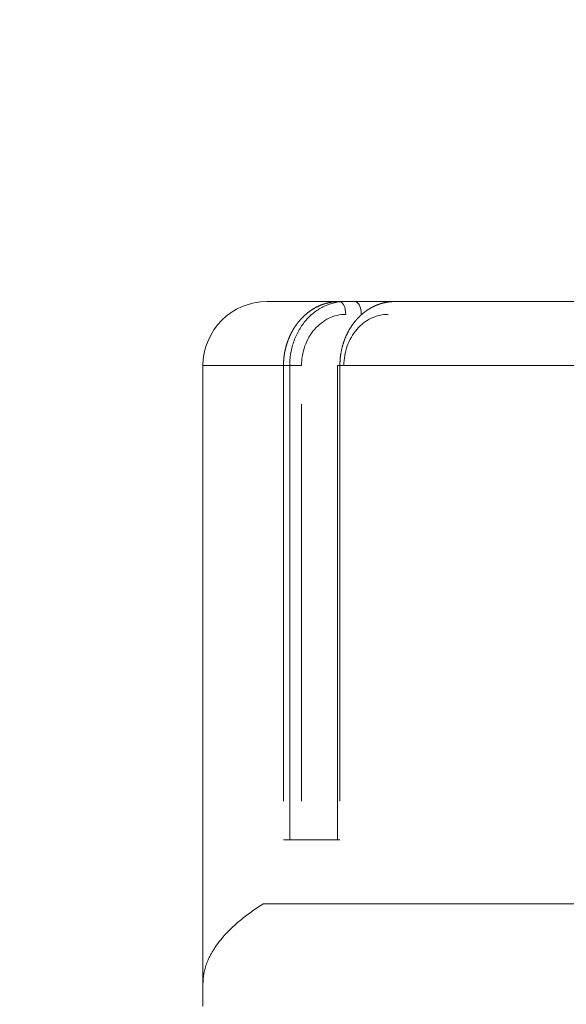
# Model space of a CAD drawing. Header units: millimetres. Extents: x 25069 to 61396, y 8621 to 21558.
# Tile 554 of 656: x 58092 to 58134, y 15455 to 15532. Entities that reach past the tile are written whole.
import ezdxf

# ---------------------------------------------------------------- set-up
doc = ezdxf.new("R2010")
doc.units = ezdxf.units.MM
doc.layers.add('10', color=7, linetype='Continuous')
doc.layers.add('dim', color=84, linetype='Continuous', lineweight=9)
doc.dimstyles.get("Standard").update_dxf_attribs({"dimtxt": 15, "dimasz": 5, "dimexe": 8, "dimexo": 5, "dimgap": 3, "dimtad": 0, "dimzin": 0, "dimdsep": 46, "dimtxsty": 'Standard', "dimblk": 'CLOSEDBLANK', "dimcen": 2, "dimclrd": 4, "dimclre": 3, "dimadec": 0, "dimazin": 0, "dimtfac": 1, "dimtofl": 0, "dimtmove": 0, "dimatfit": 3, "dimldrblk": 'CLOSEDBLANK', "dimfxl": 0, "dimtolj": 1, "dimtzin": 0, "dimarcsym": 0})

# ---------------------------------------------------------------- blocks, each defined once
blk = doc.blocks.new('_ClosedBlank')
at = {"color": 0, "linetype": 'ByBlock', "lineweight": -2}
for p, q in [((-1, 0.1667), (0, 0)), ((-1, 0.1667), (-1, -0.1667)), ((0, 0), (-1, -0.1667))]:
    blk.add_line(p, q, dxfattribs=at)
blk = doc.blocks.new('*D31')
at = {"layer": 'Defpoints', "color": 0, "lineweight": 18}
for p in [(58166.05, 15613.011), (57309.05, 15399.378), (58166.05, 15399.372)]:
    blk.add_point(p, dxfattribs=at)
at = {"layer": 'dim', "color": 3, "lineweight": -2}
for p, q in [((57309.05, 15419.378), (57309.05, 15633.011)), ((58166.05, 15419.372), (58166.05, 15633.011))]:
    blk.add_line(p, q, dxfattribs=at)
at = {"layer": 'dim', "color": 4, "lineweight": -3}
for p, q in [((57319.05, 15613.011), (57474.217, 15613.011)), ((58156.05, 15613.011), (58000.884, 15613.011))]:
    blk.add_line(p, q, dxfattribs=at)
at = {"layer": 'dim', "color": 4, "lineweight": -3, "xscale": 10, "yscale": 10, "zscale": 10, "rotation": 180}
blk.add_blockref('_ClosedBlank', (57309.05, 15613.011), dxfattribs=at)
at = {"layer": 'dim', "color": 4, "lineweight": -3, "xscale": 10, "yscale": 10, "zscale": 10}
blk.add_blockref('_ClosedBlank', (58166.05, 15613.011), dxfattribs=at)
at = {"layer": 'dim', "color": 0, "lineweight": 18, "insert": (57737.55, 15613.011), "char_height": 100, "attachment_point": 5}
blk.add_mtext('\\A1;857.00', dxfattribs=at)

msp = doc.modelspace()

# ---------------------------------------------------------------- linework, layer by layer
at = {"layer": '10', "color": 7, "linetype": 'Continuous', "lineweight": 20}
for p, q in [((58111.05, 15509.872), (58116.68, 15509.872)), ((58116.68, 15509.872), (58117.888, 15509.872)), ((58117.888, 15509.872), (58121.004, 15509.872)), ((58121.004, 15509.872), (58211.097, 15509.872)), ((58112.331, 15504.872), (58106.05, 15504.872)), ((58106.05, 15456.632), (58106.05, 15504.872)), ((58112.331, 15470.872), (58112.331, 15504.872)), ((58112.331, 15504.872), (58113.735, 15504.872)), ((58112.818, 15467.872), (58112.818, 15504.872)), ((58116.551, 15504.872), (58116.729, 15504.872)), ((58116.551, 15504.872), (58116.551, 15467.872)), ((58215.372, 15504.872), (58116.729, 15504.872)), ((58116.729, 15504.872), (58116.729, 15470.872)), ((58113.735, 15501.871), (58113.735, 15470.872)), ((58116.729, 15467.872), (58112.331, 15467.872)), ((58159.051, 15462.872), (58110.754, 15462.872)), ((58159.051, 15462.872), (58110.754, 15462.872)), ((58106.05, 15456.632), (58106.05, 15454.872))]:
    msp.add_line(p, q, dxfattribs=at)
msp.add_arc((58111.05, 15504.872), 5, 90, 180, dxfattribs=at)
for centre in [(58116.68, 15508.872), (58117.888, 15508.872)]:
    msp.add_ellipse(centre, major_axis=(0, 1), ratio=0.508752, start_param=4.712389, end_param=6.283185, dxfattribs=at)
for points, knots in [([(58112.331, 15504.872), (58112.331, 15504.884), (58112.331, 15504.907), (58112.331, 15504.943), (58112.332, 15504.978), (58112.333, 15505.014), (58112.334, 15505.049), (58112.335, 15505.085), (58112.336, 15505.121), (58112.338, 15505.156), (58112.34, 15505.192), (58112.342, 15505.227), (58112.344, 15505.263), (58112.347, 15505.299), (58112.35, 15505.334), (58112.353, 15505.37), (58112.356, 15505.405), (58112.359, 15505.441), (58112.363, 15505.477), (58112.367, 15505.512), (58112.371, 15505.548), (58112.375, 15505.583), (58112.38, 15505.619), (58112.384, 15505.655), (58112.389, 15505.69), (58112.395, 15505.726), (58112.4, 15505.761), (58112.406, 15505.796), (58112.412, 15505.832), (58112.418, 15505.867), (58112.424, 15505.903), (58112.431, 15505.938), (58112.438, 15505.973), (58112.445, 15506.009), (58112.452, 15506.044), (58112.459, 15506.079), (58112.467, 15506.114), (58112.475, 15506.149), (58112.483, 15506.184), (58112.492, 15506.219), (58112.5, 15506.254), (58112.509, 15506.289), (58112.518, 15506.324), (58112.528, 15506.359), (58112.537, 15506.394), (58112.547, 15506.429), (58112.557, 15506.463), (58112.567, 15506.498), (58112.577, 15506.532), (58112.588, 15506.567), (58112.599, 15506.601), (58112.61, 15506.635), (58112.621, 15506.67), (58112.633, 15506.704), (58112.645, 15506.738), (58112.657, 15506.772), (58112.669, 15506.806), (58112.682, 15506.84), (58112.694, 15506.873), (58112.707, 15506.907), (58112.72, 15506.941), (58112.734, 15506.974), (58112.747, 15507.008), (58112.761, 15507.041), (58112.775, 15507.074), (58112.789, 15507.107), (58112.804, 15507.14), (58112.818, 15507.173), (58112.833, 15507.206), (58112.849, 15507.238), (58112.864, 15507.271), (58112.879, 15507.304), (58112.895, 15507.336), (58112.911, 15507.368), (58112.927, 15507.4), (58112.944, 15507.432), (58112.961, 15507.464), (58112.977, 15507.496), (58112.995, 15507.527), (58113.012, 15507.559), (58113.029, 15507.59), (58113.047, 15507.622), (58113.065, 15507.653), (58113.083, 15507.684), (58113.102, 15507.715), (58113.12, 15507.745), (58113.139, 15507.776), (58113.158, 15507.806), (58113.177, 15507.836), (58113.197, 15507.867), (58113.216, 15507.896), (58113.236, 15507.926), (58113.256, 15507.956), (58113.276, 15507.985), (58113.297, 15508.015), (58113.318, 15508.044), (58113.338, 15508.073), (58113.36, 15508.102), (58113.381, 15508.131), (58113.402, 15508.159), (58113.424, 15508.187), (58113.446, 15508.216), (58113.468, 15508.244), (58113.49, 15508.271), (58113.513, 15508.299), (58113.535, 15508.327), (58113.558, 15508.354), (58113.581, 15508.381), (58113.606, 15508.41), (58113.634, 15508.441), (58113.664, 15508.475), (58113.694, 15508.508), (58113.725, 15508.542), (58113.757, 15508.575), (58113.789, 15508.608), (58113.821, 15508.641), (58113.854, 15508.674), (58113.888, 15508.706), (58113.922, 15508.739), (58113.956, 15508.771), (58113.992, 15508.803), (58114.027, 15508.835), (58114.064, 15508.867), (58114.1, 15508.898), (58114.138, 15508.93), (58114.176, 15508.961), (58114.214, 15508.991), (58114.253, 15509.022), (58114.292, 15509.052), (58114.333, 15509.082), (58114.373, 15509.112), (58114.414, 15509.141), (58114.456, 15509.17), (58114.498, 15509.198), (58114.541, 15509.226), (58114.585, 15509.254), (58114.629, 15509.282), (58114.673, 15509.309), (58114.718, 15509.335), (58114.764, 15509.361), (58114.81, 15509.387), (58114.857, 15509.412), (58114.904, 15509.437), (58114.952, 15509.461), (58115, 15509.485), (58115.049, 15509.508), (58115.098, 15509.53), (58115.148, 15509.552), (58115.199, 15509.574), (58115.25, 15509.594), (58115.301, 15509.615), (58115.353, 15509.634), (58115.406, 15509.653), (58115.459, 15509.671), (58115.513, 15509.689), (58115.567, 15509.706), (58115.621, 15509.722), (58115.676, 15509.737), (58115.732, 15509.752), (58115.788, 15509.766), (58115.845, 15509.779), (58115.901, 15509.791), (58115.959, 15509.803), (58116.017, 15509.814), (58116.075, 15509.824), (58116.134, 15509.833), (58116.193, 15509.841), (58116.252, 15509.848), (58116.312, 15509.854), (58116.373, 15509.86), (58116.433, 15509.864), (58116.494, 15509.868), (58116.556, 15509.87), (58116.618, 15509.872), (58116.659, 15509.872), (58116.68, 15509.872)], [0, 0, 0, 0, 0.004513, 0.009029, 0.013548, 0.018069, 0.022594, 0.027122, 0.031652, 0.036186, 0.040722, 0.045262, 0.049804, 0.05435, 0.058898, 0.063449, 0.068004, 0.072561, 0.077121, 0.081684, 0.086251, 0.09082, 0.095392, 0.099967, 0.104545, 0.109126, 0.11371, 0.118297, 0.122887, 0.12748, 0.132075, 0.136674, 0.141276, 0.145881, 0.150489, 0.155099, 0.159713, 0.16433, 0.168949, 0.173572, 0.178198, 0.182826, 0.187458, 0.192093, 0.19673, 0.201371, 0.206014, 0.210661, 0.21531, 0.219963, 0.224618, 0.229277, 0.233938, 0.238603, 0.24327, 0.247941, 0.252614, 0.257291, 0.26197, 0.266653, 0.271338, 0.276026, 0.280718, 0.285412, 0.29011, 0.29481, 0.299514, 0.30422, 0.308929, 0.313642, 0.318357, 0.323076, 0.327797, 0.332522, 0.337249, 0.34198, 0.346713, 0.35145, 0.356189, 0.360931, 0.365677, 0.370425, 0.375177, 0.379932, 0.384689, 0.38945, 0.394213, 0.39898, 0.403749, 0.408522, 0.413298, 0.418076, 0.422858, 0.427643, 0.43243, 0.437221, 0.442015, 0.446811, 0.451611, 0.456414, 0.46122, 0.466029, 0.470841, 0.475655, 0.480473, 0.485294, 0.490118, 0.494945, 0.499775, 0.505842, 0.511955, 0.518115, 0.524321, 0.530574, 0.536873, 0.543219, 0.549612, 0.556051, 0.562536, 0.569068, 0.575647, 0.582272, 0.588943, 0.595662, 0.602426, 0.609237, 0.616095, 0.623, 0.629951, 0.636948, 0.643992, 0.651082, 0.658219, 0.665403, 0.672633, 0.67991, 0.687233, 0.694603, 0.702019, 0.709482, 0.716991, 0.724547, 0.73215, 0.739799, 0.747494, 0.755236, 0.763025, 0.77086, 0.778742, 0.78667, 0.794645, 0.802666, 0.810734, 0.818848, 0.827009, 0.835217, 0.843471, 0.851771, 0.860118, 0.868512, 0.876952, 0.885439, 0.893972, 0.902552, 0.911178, 0.919851, 0.92857, 0.937336, 0.946149, 0.955008, 0.963913, 0.972865, 0.981863, 0.990908, 1, 1, 1, 1]), ([(58112.818, 15504.872), (58112.818, 15505.005), (58112.823, 15505.139), (58112.854, 15505.599), (58112.904, 15505.92), (58113.058, 15506.549), (58113.163, 15506.859), (58113.419, 15507.44), (58113.571, 15507.715), (58113.923, 15508.231), (58114.121, 15508.468), (58114.548, 15508.89), (58114.781, 15509.078), (58115.277, 15509.399), (58115.534, 15509.528), (58116.069, 15509.729), (58116.349, 15509.8), (58116.677, 15509.845), (58116.725, 15509.85), (58116.773, 15509.855)], [0, 0, 0, 0, 0.053478, 0.053478, 0.185454, 0.185454, 0.31743, 0.31743, 0.449406, 0.449406, 0.581382, 0.581382, 0.713358, 0.713358, 0.845334, 0.845334, 0.97731, 0.97731, 1, 1, 1, 1]), ([(58121.004, 15509.872), (58120.994, 15509.872), (58120.974, 15509.872), (58120.943, 15509.871), (58120.913, 15509.871), (58120.883, 15509.87), (58120.852, 15509.869), (58120.822, 15509.867), (58120.792, 15509.866), (58120.762, 15509.864), (58120.733, 15509.862), (58120.703, 15509.859), (58120.673, 15509.857), (58120.644, 15509.854), (58120.614, 15509.851), (58120.585, 15509.848), (58120.556, 15509.844), (58120.527, 15509.841), (58120.497, 15509.837), (58120.469, 15509.833), (58120.44, 15509.828), (58120.411, 15509.824), (58120.382, 15509.819), (58120.354, 15509.814), (58120.325, 15509.808), (58120.297, 15509.803), (58120.269, 15509.797), (58120.241, 15509.791), (58120.213, 15509.785), (58120.185, 15509.779), (58120.157, 15509.773), (58120.129, 15509.766), (58120.102, 15509.759), (58120.075, 15509.752), (58120.047, 15509.745), (58120.02, 15509.738), (58119.993, 15509.73), (58119.966, 15509.722), (58119.939, 15509.714), (58119.912, 15509.706), (58119.886, 15509.698), (58119.859, 15509.689), (58119.833, 15509.68), (58119.807, 15509.672), (58119.781, 15509.663), (58119.755, 15509.653), (58119.729, 15509.644), (58119.703, 15509.635), (58119.677, 15509.625), (58119.652, 15509.615), (58119.627, 15509.605), (58119.601, 15509.595), (58119.576, 15509.585), (58119.551, 15509.574), (58119.526, 15509.563), (58119.502, 15509.553), (58119.477, 15509.542), (58119.453, 15509.531), (58119.428, 15509.52), (58119.404, 15509.508), (58119.38, 15509.497), (58119.356, 15509.485), (58119.332, 15509.473), (58119.309, 15509.462), (58119.285, 15509.45), (58119.262, 15509.437), (58119.238, 15509.425), (58119.215, 15509.413), (58119.192, 15509.4), (58119.169, 15509.388), (58119.147, 15509.375), (58119.124, 15509.362), (58119.102, 15509.349), (58119.079, 15509.336), (58119.057, 15509.323), (58119.035, 15509.309), (58119.013, 15509.296), (58118.991, 15509.283), (58118.97, 15509.269), (58118.948, 15509.255), (58118.927, 15509.241), (58118.905, 15509.227), (58118.884, 15509.213), (58118.863, 15509.199), (58118.842, 15509.185), (58118.822, 15509.171), (58118.801, 15509.156), (58118.781, 15509.142), (58118.76, 15509.127), (58118.74, 15509.113), (58118.72, 15509.098), (58118.7, 15509.083), (58118.68, 15509.068), (58118.661, 15509.053), (58118.641, 15509.038), (58118.622, 15509.023), (58118.603, 15509.008), (58118.584, 15508.993), (58118.565, 15508.978), (58118.546, 15508.962), (58118.527, 15508.947), (58118.509, 15508.931), (58118.49, 15508.916), (58118.472, 15508.9), (58118.454, 15508.884), (58118.436, 15508.869), (58118.418, 15508.853), (58118.4, 15508.837), (58118.382, 15508.821), (58118.365, 15508.805), (58118.347, 15508.789), (58118.33, 15508.773), (58118.313, 15508.757), (58118.296, 15508.741), (58118.279, 15508.724), (58118.263, 15508.708), (58118.246, 15508.692), (58118.23, 15508.676), (58118.213, 15508.659), (58118.197, 15508.643), (58118.181, 15508.626), (58118.165, 15508.61), (58118.149, 15508.593), (58118.134, 15508.577), (58118.118, 15508.56), (58118.103, 15508.544), (58118.087, 15508.527), (58118.072, 15508.511), (58118.057, 15508.494), (58118.042, 15508.477), (58118.027, 15508.461), (58118.013, 15508.444), (58117.998, 15508.427), (58117.974, 15508.399), (58117.942, 15508.361), (58117.9, 15508.31), (58117.859, 15508.259), (58117.819, 15508.207), (58117.78, 15508.155), (58117.741, 15508.102), (58117.703, 15508.049), (58117.666, 15507.995), (58117.629, 15507.941), (58117.593, 15507.885), (58117.557, 15507.83), (58117.523, 15507.774), (58117.489, 15507.717), (58117.455, 15507.66), (58117.423, 15507.603), (58117.391, 15507.545), (58117.36, 15507.487), (58117.33, 15507.428), (58117.3, 15507.369), (58117.271, 15507.309), (58117.243, 15507.249), (58117.215, 15507.189), (58117.189, 15507.128), (58117.163, 15507.067), (58117.138, 15507.005), (58117.113, 15506.944), (58117.089, 15506.882), (58117.066, 15506.819), (58117.044, 15506.757), (58117.023, 15506.694), (58117.002, 15506.63), (58116.982, 15506.567), (58116.963, 15506.503), (58116.944, 15506.439), (58116.927, 15506.375), (58116.91, 15506.311), (58116.893, 15506.247), (58116.878, 15506.182), (58116.863, 15506.117), (58116.85, 15506.052), (58116.836, 15505.987), (58116.824, 15505.922), (58116.812, 15505.857), (58116.802, 15505.791), (58116.791, 15505.726), (58116.782, 15505.66), (58116.773, 15505.595), (58116.766, 15505.529), (58116.759, 15505.463), (58116.752, 15505.397), (58116.747, 15505.332), (58116.742, 15505.266), (58116.738, 15505.2), (58116.734, 15505.134), (58116.732, 15505.069), (58116.73, 15505.003), (58116.729, 15504.937), (58116.729, 15504.894), (58116.729, 15504.872)], [0, 0, 0, 0, 0.004547, 0.009083, 0.013607, 0.018119, 0.02262, 0.027109, 0.031587, 0.036052, 0.040507, 0.044949, 0.04938, 0.0538, 0.058208, 0.062604, 0.066988, 0.071361, 0.075723, 0.080072, 0.08441, 0.088737, 0.093052, 0.097355, 0.101647, 0.105927, 0.110195, 0.114452, 0.118697, 0.122931, 0.127152, 0.131363, 0.135561, 0.139749, 0.143924, 0.148088, 0.15224, 0.156381, 0.160509, 0.164627, 0.168733, 0.172827, 0.176909, 0.18098, 0.185039, 0.189087, 0.193123, 0.197147, 0.20116, 0.205161, 0.209151, 0.213129, 0.217095, 0.22105, 0.224993, 0.228924, 0.232844, 0.236752, 0.240648, 0.244533, 0.248407, 0.252268, 0.256119, 0.259957, 0.263784, 0.267599, 0.271403, 0.275195, 0.278975, 0.282744, 0.286501, 0.290246, 0.29398, 0.297702, 0.301413, 0.305112, 0.308799, 0.312475, 0.316139, 0.319792, 0.323433, 0.327062, 0.33068, 0.334286, 0.33788, 0.341463, 0.345034, 0.348594, 0.352141, 0.355678, 0.359202, 0.362715, 0.366217, 0.369707, 0.373185, 0.376652, 0.380106, 0.38355, 0.386982, 0.390402, 0.39381, 0.397207, 0.400592, 0.403966, 0.407328, 0.410678, 0.414017, 0.417344, 0.42066, 0.423963, 0.427256, 0.430536, 0.433805, 0.437063, 0.440309, 0.443543, 0.446765, 0.449976, 0.453176, 0.456363, 0.459539, 0.462704, 0.465857, 0.468998, 0.472128, 0.475246, 0.478352, 0.481447, 0.48453, 0.487601, 0.490661, 0.493709, 0.496746, 0.499771, 0.508688, 0.517594, 0.52649, 0.535375, 0.544251, 0.553116, 0.56197, 0.570815, 0.579649, 0.588472, 0.597286, 0.606089, 0.614882, 0.623665, 0.632437, 0.6412, 0.649951, 0.658693, 0.667425, 0.676146, 0.684857, 0.693557, 0.702248, 0.710928, 0.719598, 0.728258, 0.736907, 0.745547, 0.754176, 0.762795, 0.771403, 0.780002, 0.78859, 0.797168, 0.805736, 0.814294, 0.822842, 0.831379, 0.839906, 0.848424, 0.85693, 0.865427, 0.873914, 0.88239, 0.890857, 0.899313, 0.907759, 0.916195, 0.924621, 0.933037, 0.941443, 0.949838, 0.958224, 0.966599, 0.974964, 0.98332, 0.991665, 1, 1, 1, 1]), ([(58117.188, 15508.872), (58116.961, 15508.872), (58116.735, 15508.846), (58116.29, 15508.743), (58116.073, 15508.666), (58115.658, 15508.467), (58115.458, 15508.343), (58115.08, 15508.051), (58114.907, 15507.886), (58114.588, 15507.517), (58114.442, 15507.311), (58114.191, 15506.877), (58114.085, 15506.647), (58113.912, 15506.162), (58113.845, 15505.908), (58113.757, 15505.396), (58113.735, 15505.136), (58113.735, 15504.872)], [0, 0, 0, 0, 0.125, 0.125, 0.25, 0.25, 0.375, 0.375, 0.5, 0.5, 0.625, 0.625, 0.75, 0.75, 0.875, 0.875, 1, 1, 1, 1]), ([(58117.042, 15504.872), (58117.042, 15505.136), (58117.064, 15505.398), (58117.154, 15505.916), (58117.22, 15506.167), (58117.393, 15506.648), (58117.501, 15506.881), (58117.753, 15507.318), (58117.897, 15507.519), (58118.215, 15507.888), (58118.393, 15508.056), (58118.768, 15508.346), (58118.966, 15508.468), (58119.384, 15508.668), (58119.603, 15508.745), (58120.044, 15508.846), (58120.268, 15508.872), (58120.495, 15508.872)], [0, 0, 0, 0, 0.125, 0.125, 0.25, 0.25, 0.375, 0.375, 0.5, 0.5, 0.625, 0.625, 0.75, 0.75, 0.875, 0.875, 1, 1, 1, 1])]:
    msp.add_open_spline(points, degree=3, knots=knots, dxfattribs=at)
for points in [[(58110.754, 15462.872), (58107.639, 15460.89), (58106.05, 15458.782), (58106.05, 15456.632)], [(58106.05, 15456.632), (58106.05, 15458.782), (58107.639, 15460.89), (58110.754, 15462.872)]]:
    msp.add_rational_spline(points, [1, 0.98680263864, 0.98680263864, 1], degree=3, dxfattribs=at)

# ---------------------------------------------------------------- dimensions: what is measured, and where the dimension line sits
at = {"layer": 'dim', "lineweight": 18}
dim = msp.add_linear_dim(base=(58166.05, 15613.011), p1=(57309.05, 15399.378), p2=(58166.05, 15399.372), dimstyle='Standard', override={"dimscale": 2, "dimtxt": 50, "dimexe": 10, "dimexo": 10, "dimgap": 15, "dimlwd": 65533}, dxfattribs=at)
dim.commit()
dim.dimension.update_dxf_attribs({"geometry": '*D31', "text_midpoint": (57737.55, 15613.011)})

doc.saveas('drawing.dxf')
